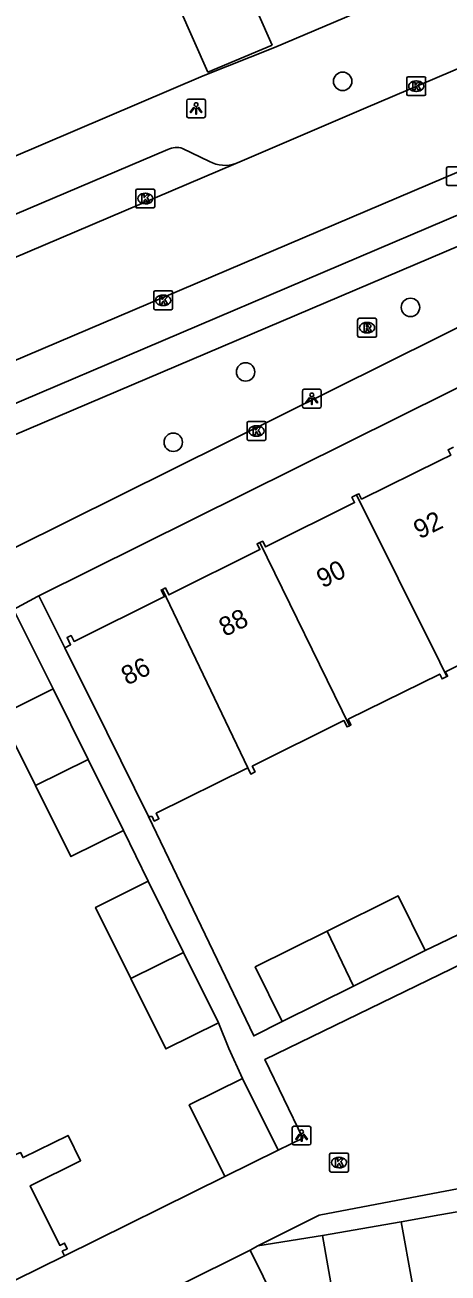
# Model space of a CAD drawing. Extents: x 157793 to 159380, y 380882 to 382313.
# Drawn here: x 158478 to 158500.4, y 381519.8 to 381586 of the extents above; entities that cross this region are included whole.
import ezdxf

# ---------------------------------------------------------------- set-up
doc = ezdxf.new("R2010")
doc.units = 0
for name, color, linetype in [('IMGEO_Boom', 7, 'Continuous'), ('IMGEO_Kolk', 7, 'Continuous'), ('IMGEO_Lichtpunt', 7, 'Continuous'), ('IMGEO_Pand', 7, 'Continuous'), ('IMGEO_Pand_nummerreeks', 7, 'Continuous'), ('IMGEO_Rijbaan_lokaal_open', 7, 'Continuous'), ('IMGEO_Rioolput', 7, 'Continuous'), ('IMGEO_Voetpad_open', 7, 'Continuous')]:
    doc.layers.add(name, color=color, linetype=linetype)

msp = doc.modelspace()

# ---------------------------------------------------------------- linework, layer by layer
at = {"layer": 'IMGEO_Boom'}
for centre in [(158494.852, 381583.039), (158498.451, 381571.041), (158489.701, 381567.615), (158485.864, 381563.884)]:
    msp.add_circle(centre, 0.489, dxfattribs=at)
at = {"layer": 'IMGEO_Kolk'}
for p, q in [((158498.255, 381582.357), (158498.255, 381583.209)), ((158498.33, 381583.283), (158499.182, 381583.283)), ((158498.743, 381583.063), (158498.768, 381583.063)), ((158499.256, 381583.209), (158499.256, 381582.357)), ((158499.182, 381582.283), (158498.33, 381582.283)), ((158498.766, 381582.503), (158498.741, 381582.503)), ((158500.368, 381577.581), (158500.368, 381578.433)), ((158500.443, 381578.507), (158501.295, 381578.507)), ((158501.295, 381577.507), (158500.443, 381577.507)), ((158483.881, 381576.391), (158483.881, 381577.243)), ((158483.956, 381577.317), (158484.808, 381577.317)), ((158484.369, 381577.097), (158484.394, 381577.097)), ((158484.882, 381577.243), (158484.882, 381576.391)), ((158484.808, 381576.317), (158483.956, 381576.317)), ((158484.392, 381576.537), (158484.367, 381576.537)), ((158484.83, 381570.991), (158484.83, 381571.843)), ((158484.905, 381571.917), (158485.757, 381571.917)), ((158485.318, 381571.697), (158485.343, 381571.697)), ((158485.831, 381571.843), (158485.831, 381570.991)), ((158485.757, 381570.917), (158484.905, 381570.917)), ((158485.341, 381571.137), (158485.316, 381571.137)), ((158489.781, 381564.056), (158489.781, 381564.908)), ((158489.856, 381564.982), (158490.708, 381564.982)), ((158490.782, 381564.908), (158490.782, 381564.056)), ((158490.292, 381564.202), (158490.267, 381564.202)), ((158490.269, 381564.762), (158490.294, 381564.762)), ((158490.708, 381563.982), (158489.856, 381563.982)), ((158494.158, 381525.226), (158494.158, 381526.078)), ((158494.233, 381526.152), (158495.085, 381526.152)), ((158494.646, 381525.932), (158494.671, 381525.932)), ((158495.159, 381526.078), (158495.159, 381525.226)), ((158495.085, 381525.152), (158494.233, 381525.152)), ((158494.669, 381525.372), (158494.644, 381525.372))]:
    msp.add_line(p, q, dxfattribs=at)
for points in [[(158498.255, 381582.357), (158498.255, 381583.209)], [(158498.33, 381583.283), (158499.182, 381583.283)], [(158498.576, 381582.983), (158498.699, 381582.983), (158498.699, 381582.832), (158498.829, 381582.983), (158498.993, 381582.983), (158498.847, 381582.832), (158499, 381582.583), (158498.848, 381582.583), (158498.763, 381582.747), (158498.699, 381582.68), (158498.699, 381582.583), (158498.576, 381582.583), (158498.576, 381582.983)], [(158499.256, 381583.209), (158499.256, 381582.357)], [(158499.182, 381582.283), (158498.33, 381582.283)], [(158500.368, 381577.581), (158500.368, 381578.433)], [(158500.443, 381578.507), (158501.295, 381578.507)], [(158501.295, 381577.507), (158500.443, 381577.507)], [(158483.881, 381576.391), (158483.881, 381577.243)], [(158483.956, 381577.317), (158484.808, 381577.317)], [(158484.202, 381577.017), (158484.325, 381577.017), (158484.325, 381576.866), (158484.455, 381577.017), (158484.619, 381577.017), (158484.473, 381576.866), (158484.626, 381576.617), (158484.474, 381576.617), (158484.389, 381576.781), (158484.325, 381576.714), (158484.325, 381576.617), (158484.202, 381576.617), (158484.202, 381577.017)], [(158484.882, 381577.243), (158484.882, 381576.391)], [(158484.808, 381576.317), (158483.956, 381576.317)], [(158484.83, 381570.991), (158484.83, 381571.843)], [(158484.905, 381571.917), (158485.757, 381571.917)], [(158485.151, 381571.617), (158485.274, 381571.617), (158485.274, 381571.466), (158485.404, 381571.617), (158485.568, 381571.617), (158485.422, 381571.466), (158485.575, 381571.217), (158485.423, 381571.217), (158485.338, 381571.381), (158485.274, 381571.314), (158485.274, 381571.217), (158485.151, 381571.217), (158485.151, 381571.617)], [(158485.831, 381571.843), (158485.831, 381570.991)], [(158485.757, 381570.917), (158484.905, 381570.917)], [(158489.781, 381564.056), (158489.781, 381564.908)], [(158489.856, 381564.982), (158490.708, 381564.982)], [(158490.782, 381564.908), (158490.782, 381564.056)], [(158490.102, 381564.682), (158490.225, 381564.682), (158490.225, 381564.531), (158490.355, 381564.682), (158490.519, 381564.682), (158490.373, 381564.531), (158490.526, 381564.282), (158490.374, 381564.282), (158490.289, 381564.446), (158490.225, 381564.379), (158490.225, 381564.282), (158490.102, 381564.282), (158490.102, 381564.682)], [(158490.708, 381563.982), (158489.856, 381563.982)], [(158494.158, 381525.226), (158494.158, 381526.078)], [(158494.233, 381526.152), (158495.085, 381526.152)], [(158494.479, 381525.852), (158494.602, 381525.852), (158494.602, 381525.701), (158494.732, 381525.852), (158494.896, 381525.852), (158494.75, 381525.701), (158494.903, 381525.452), (158494.751, 381525.452), (158494.666, 381525.616), (158494.602, 381525.549), (158494.602, 381525.452), (158494.479, 381525.452), (158494.479, 381525.852)], [(158495.159, 381526.078), (158495.159, 381525.226)], [(158495.085, 381525.152), (158494.233, 381525.152)]]:
    msp.add_lwpolyline(points, dxfattribs=at)
for centre, start, end in [((158498.332, 381583.207), 91.55205, 178.44795), ((158498.332, 381583.207), 91.55205, 178.44795), ((158499.18, 381583.207), 1.55205, 88.44795), ((158499.18, 381583.207), 1.55205, 88.44795), ((158498.332, 381582.359), 181.55205, 268.44795), ((158498.332, 381582.359), 181.55205, 268.44795), ((158499.18, 381582.359), 271.55205, 358.44795), ((158499.18, 381582.359), 271.55205, 358.44795), ((158500.445, 381578.431), 91.55205, 178.44795), ((158500.445, 381578.431), 91.55205, 178.44795), ((158500.445, 381577.583), 181.55205, 268.44795), ((158500.445, 381577.583), 181.55205, 268.44795), ((158483.958, 381577.241), 91.55205, 178.44795), ((158483.958, 381577.241), 91.55205, 178.44795), ((158484.806, 381577.241), 1.55205, 88.44795), ((158484.806, 381577.241), 1.55205, 88.44795), ((158483.958, 381576.393), 181.55205, 268.44795), ((158483.958, 381576.393), 181.55205, 268.44795), ((158484.806, 381576.393), 271.55205, 358.44795), ((158484.806, 381576.393), 271.55205, 358.44795), ((158484.907, 381571.841), 91.55205, 178.44795), ((158484.907, 381571.841), 91.55205, 178.44795), ((158485.755, 381571.841), 1.55205, 88.44795), ((158485.755, 381571.841), 1.55205, 88.44795), ((158484.907, 381570.993), 181.55205, 268.44795), ((158484.907, 381570.993), 181.55205, 268.44795), ((158485.755, 381570.993), 271.55205, 358.44795), ((158485.755, 381570.993), 271.55205, 358.44795), ((158489.858, 381564.906), 91.55205, 178.44795), ((158489.858, 381564.906), 91.55205, 178.44795), ((158490.706, 381564.906), 1.55205, 88.44795), ((158490.706, 381564.906), 1.55205, 88.44795), ((158489.858, 381564.058), 181.55205, 268.44795), ((158489.858, 381564.058), 181.55205, 268.44795), ((158490.706, 381564.058), 271.55205, 358.44795), ((158490.706, 381564.058), 271.55205, 358.44795), ((158494.235, 381526.076), 91.55205, 178.44795), ((158494.235, 381526.076), 91.55205, 178.44795), ((158495.083, 381526.076), 1.55205, 88.44795), ((158495.083, 381526.076), 1.55205, 88.44795), ((158494.235, 381525.228), 181.55205, 268.44795), ((158494.235, 381525.228), 181.55205, 268.44795), ((158495.083, 381525.228), 271.55205, 358.44795), ((158495.083, 381525.228), 271.55205, 358.44795)]:
    msp.add_arc(centre, 0.0765, start, end, dxfattribs=at)
for centre, major_axis, ratio, start_param, end_param in [((158498.742, 381582.783), (-0.387, 0.002), 0.722429, 4.712389, 7.853982), ((158498.767, 381582.783), (-0.39, 0.002), 0.717154, 1.570796, 4.712389), ((158484.368, 381576.817), (-0.387, 0.002), 0.722429, 4.712389, 7.853982), ((158484.393, 381576.817), (-0.39, 0.002), 0.717154, 1.570796, 4.712389), ((158485.317, 381571.417), (-0.387, 0.002), 0.722429, 4.712389, 7.853982), ((158485.342, 381571.417), (-0.39, 0.002), 0.717154, 1.570796, 4.712389), ((158490.268, 381564.482), (-0.387, 0.002), 0.722429, 4.712389, 7.853982), ((158490.293, 381564.482), (-0.39, 0.002), 0.717154, 1.570796, 4.712389), ((158494.645, 381525.652), (-0.387, 0.002), 0.722429, 4.712389, 7.853982), ((158494.67, 381525.652), (-0.39, 0.002), 0.717154, 1.570796, 4.712389)]:
    msp.add_ellipse(centre, major_axis=major_axis, ratio=ratio, start_param=start_param, end_param=end_param, dxfattribs=at)
at = {"layer": 'IMGEO_Lichtpunt'}
for p, q in [((158487.48, 381582.099), (158486.672, 381582.099)), ((158487.48, 381582.099), (158486.672, 381582.099)), ((158486.578, 381582.004), (158486.578, 381581.197)), ((158486.578, 381582.004), (158486.578, 381581.197)), ((158487.574, 381581.197), (158487.574, 381582.004)), ((158487.574, 381581.197), (158487.574, 381582.004)), ((158486.672, 381581.103), (158487.48, 381581.103)), ((158486.672, 381581.103), (158487.48, 381581.103)), ((158492.717, 381566.6), (158492.717, 381565.793)), ((158492.717, 381566.6), (158492.717, 381565.793)), ((158493.619, 381566.695), (158492.811, 381566.695)), ((158493.619, 381566.695), (158492.811, 381566.695)), ((158493.713, 381565.793), (158493.713, 381566.6)), ((158493.713, 381565.793), (158493.713, 381566.6)), ((158492.811, 381565.699), (158493.619, 381565.699)), ((158492.811, 381565.699), (158493.619, 381565.699)), ((158492.175, 381527.49), (158492.175, 381526.683)), ((158492.175, 381527.49), (158492.175, 381526.683)), ((158493.077, 381527.585), (158492.269, 381527.585)), ((158493.077, 381527.585), (158492.269, 381527.585)), ((158493.171, 381526.683), (158493.171, 381527.49)), ((158493.171, 381526.683), (158493.171, 381527.49)), ((158492.269, 381526.589), (158493.077, 381526.589)), ((158492.269, 381526.589), (158493.077, 381526.589))]:
    msp.add_line(p, q, dxfattribs=at)
for points in [[(158486.952, 381581.668), (158486.991, 381581.64), (158486.803, 381581.378), (158486.765, 381581.405), (158486.952, 381581.668)], [(158487.054, 381581.62), (158487.101, 381581.62), (158487.101, 381581.298), (158487.054, 381581.298), (158487.054, 381581.62)], [(158487.164, 381581.64), (158487.202, 381581.667), (158487.389, 381581.405), (158487.35, 381581.377), (158487.164, 381581.64)], [(158493.091, 381566.264), (158493.13, 381566.236), (158492.942, 381565.974), (158492.904, 381566.001), (158493.091, 381566.264)], [(158493.193, 381566.216), (158493.24, 381566.216), (158493.24, 381565.894), (158493.193, 381565.894), (158493.193, 381566.216)], [(158493.303, 381566.236), (158493.341, 381566.263), (158493.528, 381566.001), (158493.489, 381565.973), (158493.303, 381566.236)], [(158492.549, 381527.154), (158492.588, 381527.126), (158492.4, 381526.864), (158492.362, 381526.891), (158492.549, 381527.154)], [(158492.651, 381527.106), (158492.698, 381527.106), (158492.698, 381526.784), (158492.651, 381526.784), (158492.651, 381527.106)], [(158492.761, 381527.126), (158492.799, 381527.153), (158492.986, 381526.891), (158492.947, 381526.863), (158492.761, 381527.126)]]:
    msp.add_lwpolyline(points, dxfattribs=at)
for centre in [(158487.077, 381581.802), (158493.216, 381566.398), (158492.674, 381527.288)]:
    msp.add_circle(centre, 0.0994, dxfattribs=at)
for centre, start, end in [((158486.672, 381582.004), 90, 180), ((158486.672, 381582.004), 90, 180), ((158487.48, 381582.004), 0, 90), ((158487.48, 381582.004), 0, 90), ((158486.672, 381581.197), 180, 270), ((158486.672, 381581.197), 180, 270), ((158487.48, 381581.197), 270, 0), ((158487.48, 381581.197), 270, 360), ((158492.811, 381566.6), 90, 180), ((158492.811, 381566.6), 90, 180), ((158493.619, 381566.6), 0, 90), ((158493.619, 381566.6), 0, 90), ((158492.811, 381565.793), 180, 270), ((158492.811, 381565.793), 180, 270), ((158493.619, 381565.793), 270, 0), ((158493.619, 381565.793), 270, 360), ((158492.269, 381527.49), 90, 180), ((158492.269, 381527.49), 90, 180), ((158493.077, 381527.49), 0, 90), ((158493.077, 381527.49), 0, 90), ((158492.269, 381526.683), 180, 270), ((158492.269, 381526.683), 180, 270), ((158493.077, 381526.683), 270, 0), ((158493.077, 381526.683), 270, 360)]:
    msp.add_arc(centre, 0.0946, start, end, dxfattribs=at)
at = {"layer": 'IMGEO_Pand'}
for points in [[(158491.111, 381584.965), (158487.701, 381583.528), (158485.425, 381588.7), (158488.826, 381590.125), (158491.111, 381584.965)], [(158495.59, 381561.086), (158495.718, 381561.15), (158495.859, 381560.864), (158500, 381562.922), (158500.585, 381563.196), (158500.445, 381563.479), (158500.729, 381563.619)], [(158490.458, 381558.558), (158490.609, 381558.633), (158490.759, 381558.333), (158495.488, 381560.683), (158495.347, 381560.966), (158495.59, 381561.086)], [(158495.59, 381561.086), (158500, 381552.219), (158500.383, 381551.449)], [(158485.289, 381556.071), (158485.45, 381556.151), (158485.633, 381555.782), (158490.466, 381558.184), (158490.316, 381558.487), (158490.458, 381558.558)], [(158490.458, 381558.558), (158495.212, 381548.841)], [(158480.107, 381552.979), (158480.418, 381553.134), (158480.23, 381553.514), (158480.446, 381553.621), (158480.601, 381553.309), (158485.394, 381555.691), (158485.222, 381556.038), (158485.289, 381556.071)], [(158489.815, 381546.601), (158485.289, 381556.071)], [(158500.383, 381551.449), (158500.416, 381551.466), (158500.302, 381551.696), (158505.208, 381554.116), (158505.353, 381553.821), (158505.555, 381553.921)], [(158480.107, 381552.979), (158482.332, 381548.502), (158484.557, 381544.023)], [(158500.383, 381551.449), (158500.129, 381551.323), (158500, 381551.58), (158495.147, 381549.178), (158495.293, 381548.881), (158495.212, 381548.841)], [(158478.557, 381545.665), (158476.7, 381549.402), (158479.488, 381550.788)], [(158479.488, 381550.788), (158481.345, 381547.052)], [(158495.212, 381548.841), (158495.084, 381548.778), (158494.919, 381549.109), (158490.054, 381546.692), (158490.206, 381546.387), (158489.977, 381546.274), (158489.815, 381546.601)], [(158478.557, 381545.665), (158481.345, 381547.052)], [(158481.345, 381547.052), (158483.22, 381543.278)], [(158489.815, 381546.601), (158484.964, 381544.191), (158485.106, 381543.904), (158484.858, 381543.781), (158484.744, 381544.012), (158484.557, 381544.023)], [(158483.22, 381543.278), (158480.432, 381541.892), (158478.557, 381545.665)], [(158483.615, 381535.428), (158481.742, 381539.196), (158484.53, 381540.582)], [(158484.53, 381540.582), (158486.407, 381536.805)], [(158494.026, 381537.93), (158497.802, 381539.807), (158499.238, 381536.917)], [(158491.647, 381533.145), (158490.211, 381536.034), (158494.026, 381537.93)], [(158495.426, 381535.023), (158494.026, 381537.93)], [(158483.615, 381535.428), (158486.407, 381536.805)], [(158486.407, 381536.805), (158488.262, 381533.072)], [(158499.238, 381536.917), (158495.426, 381535.023)], [(158488.262, 381533.072), (158485.474, 381531.686), (158483.615, 381535.428)], [(158495.426, 381535.023), (158491.647, 381533.145)], [(158488.604, 381524.909), (158486.711, 381528.717), (158489.53, 381530.117)], [(158489.53, 381530.117), (158491.422, 381526.31)], [(158477.42, 381526.038), (158477.765, 381526.183), (158477.898, 381525.915), (158480.284, 381527.092), (158480.948, 381525.746), (158478.274, 381524.427), (158479.841, 381521.252), (158480.094, 381521.377), (158480.243, 381521.076), (158479.977, 381520.945), (158480.094, 381520.708)], [(158491.422, 381526.31), (158488.604, 381524.909)], [(158497.949, 381522.512), (158500, 381522.875), (158502.149, 381523.255), (158503.869, 381523.57), (158504.976, 381517.487)], [(158493.787, 381521.776), (158497.949, 381522.512)], [(158498.537, 381519.294), (158497.949, 381522.512)], [(158498.537, 381519.294), (158494.357, 381518.555), (158493.787, 381521.776)], [(158480.094, 381520.708), (158470.932, 381516.186)], [(158486.149, 381519.111), (158489.939, 381520.999)], [(158489.939, 381520.999), (158491.326, 381518.212), (158487.539, 381516.326)]]:
    msp.add_lwpolyline(points, dxfattribs=at)
at = {"layer": 'IMGEO_Rijbaan_lokaal_open'}
for points in [[(158561.679, 381604.089), (158455.915, 381559.059)], [(158508.298, 381586.82), (158503.531, 381584.802), (158496.081, 381581.628), (158489.397, 381578.761), (158489.186, 381578.677)], [(158489.186, 381578.677), (158452.802, 381563.201)], [(158519.871, 381545.443), (158512.859, 381541.881), (158500, 381535.63), (158490.73, 381531.124), (158492.747, 381526.956), (158491.422, 381526.31)], [(158490.357, 381521.235), (158493.611, 381522.87), (158500, 381524.078), (158515.502, 381527.008), (158524.331, 381528.737)], [(158488.604, 381524.909), (158480.094, 381520.708)], [(158489.939, 381520.999), (158490.357, 381521.235)]]:
    msp.add_lwpolyline(points, dxfattribs=at)
at = {"layer": 'IMGEO_Rioolput'}
for p, q in [((158495.648, 381569.537), (158495.648, 381570.389)), ((158495.723, 381570.463), (158496.575, 381570.463)), ((158496.136, 381570.243), (158496.161, 381570.243)), ((158496.649, 381570.389), (158496.649, 381569.537)), ((158496.159, 381569.683), (158496.134, 381569.683)), ((158496.575, 381569.463), (158495.723, 381569.463))]:
    msp.add_line(p, q, dxfattribs=at)
for points in [[(158495.648, 381569.537), (158495.648, 381570.389)], [(158495.723, 381570.463), (158496.575, 381570.463)], [(158496.237, 381570.161), (158495.985, 381570.163), (158495.985, 381569.763)], [(158496.649, 381570.389), (158496.649, 381569.537)], [(158495.985, 381569.763), (158496.109, 381569.763), (158496.109, 381569.925), (158496.12, 381569.925)], [(158496.163, 381570.082), (158496.109, 381570.082), (158496.109, 381570.001)], [(158496.109, 381570.001), (158496.161, 381570.001)], [(158496.167, 381569.896), (158496.238, 381569.763), (158496.378, 381569.763), (158496.313, 381569.889)], [(158496.575, 381569.463), (158495.723, 381569.463)]]:
    msp.add_lwpolyline(points, dxfattribs=at)
for centre, radius, start, end in [((158495.725, 381570.387), 0.0765, 91.55205, 178.44795), ((158495.725, 381570.387), 0.0765, 91.55205, 178.44795), ((158496.236, 381570.051), 0.109, 350.36119, 89.41601), ((158496.573, 381570.387), 0.0765, 1.55205, 88.44795), ((158496.573, 381570.387), 0.0765, 1.55205, 88.44795), ((158495.725, 381569.539), 0.0765, 181.55205, 268.44795), ((158495.725, 381569.539), 0.0765, 181.55205, 268.44795), ((158496.119, 381569.872), 0.0533, 26.02933, 88.69889), ((158496.145, 381570.19), 0.19, 274.7715, 282.96867), ((158496.169, 381569.986), 0.0964, 77.00612, 93.18647), ((158496.183, 381570.043), 0.0378, 276.66336, 79.67722), ((158496.234, 381570.051), 0.112, 277.58423, 350.98172), ((158496.218, 381569.836), 0.108, 29.51342, 73.79051), ((158496.573, 381569.539), 0.0765, 271.55205, 358.44795), ((158496.573, 381569.539), 0.0765, 271.55205, 358.44795)]:
    msp.add_arc(centre, radius, start, end, dxfattribs=at)
for centre, major_axis, ratio, start_param, end_param in [((158496.135, 381569.963), (-0.387, 0.002), 0.722429, 4.712389, 7.853982), ((158496.16, 381569.963), (-0.39, 0.002), 0.717154, 1.570796, 4.712389)]:
    msp.add_ellipse(centre, major_axis=major_axis, ratio=ratio, start_param=start_param, end_param=end_param, dxfattribs=at)
at = {"layer": 'IMGEO_Voetpad_open'}
for points in [[(158461.816, 381572.634), (158461.844, 381572.393), (158487.458, 381583.323), (158491.241, 381584.832), (158532.123, 381602.188)], [(158527.687, 381587.327), (158459.892, 381558.457)], [(158478.739, 381555.732), (158530.576, 381581.484)], [(158434.923, 381557.328), (158451.929, 381565.129), (158485.578, 381579.425)], [(158486.362, 381579.474), (158487.785, 381578.788)], [(158477.436, 381558.28), (158474.979, 381563.242), (158501.067, 381574.33), (158502.782, 381570.873)], [(158502.782, 381570.873), (158477.436, 381558.28)], [(158477.392, 381555.007), (158478.67, 381555.698), (158478.739, 381555.732)], [(158478.739, 381555.732), (158480.107, 381552.979)], [(158479.488, 381550.788), (158477.392, 381555.007)], [(158484.557, 381544.023), (158490.132, 381532.374), (158491.647, 381533.145)], [(158484.53, 381540.582), (158483.22, 381543.278)], [(158499.238, 381536.917), (158500, 381537.282), (158501.99, 381538.234)], [(158489.53, 381530.117), (158488.806, 381531.699), (158488.262, 381533.072)], [(158493.787, 381521.776), (158490.357, 381521.235)]]:
    msp.add_lwpolyline(points, dxfattribs=at)
for centre, radius, start, end in [((158486.03, 381578.484), 1.044, 71.48718, 115.66549), ((158488.611, 381580.311), 1.732, 241.5352, 289.40473)]:
    msp.add_arc(centre, radius, start, end, dxfattribs=at)

# ---------------------------------------------------------------- texts
at = {"layer": 'IMGEO_Pand_nummerreeks'}
for s, rotation, p in [('92', 26.26439, (158498.93, 381558.722)), ('90', 26.45346, (158493.787, 381556.121)), ('88', 26.45216, (158488.605, 381553.543)), ('86', 26.45346, (158483.42, 381550.963))]:
    msp.add_text(s, height=1, rotation=rotation, dxfattribs=at).set_placement(p)

doc.saveas('drawing.dxf')
